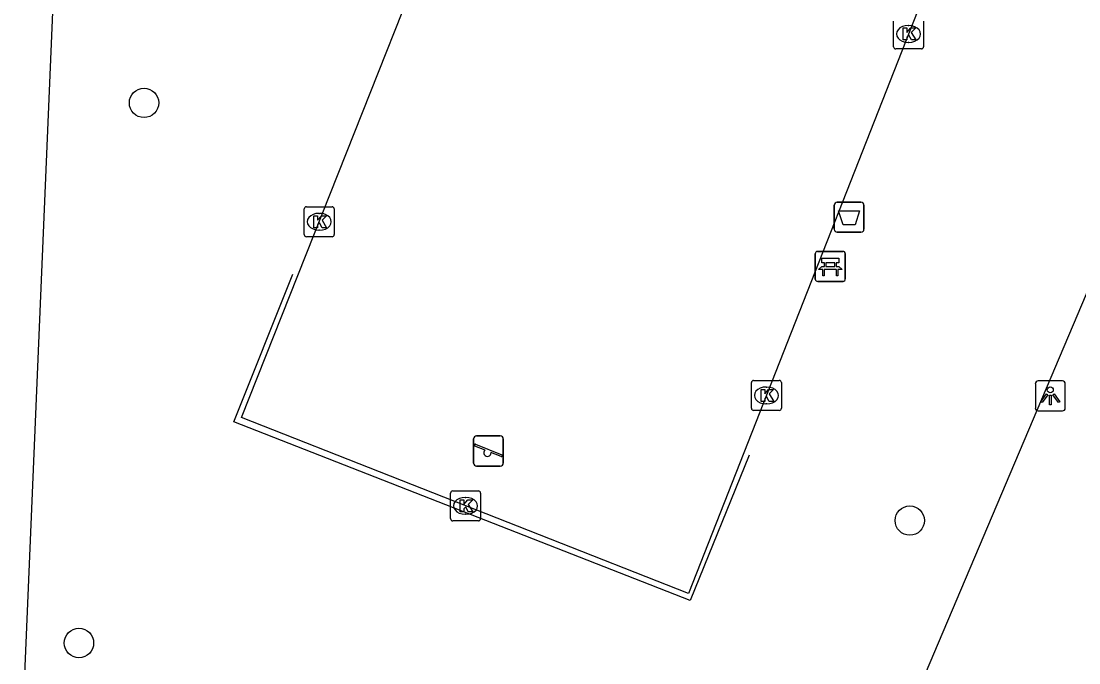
# Model space of a CAD drawing. Extents: x 161355 to 162026, y 386504 to 387459.
# Drawn here: x 161643.58 to 161678.82, y 387129.36 to 387150.74 of the extents above; entities that cross this region are included whole.
import ezdxf

# ---------------------------------------------------------------- set-up
doc = ezdxf.new("R2010")
doc.units = 0
for name, color, linetype in [('IMGEO_Afvalbak', 7, 'Continuous'), ('IMGEO_Bank', 7, 'Continuous'), ('IMGEO_Boom', 7, 'Continuous'), ('IMGEO_Groenvoorziening', 7, 'Continuous'), ('IMGEO_Hek', 7, 'Continuous'), ('IMGEO_Kolk', 7, 'Continuous'), ('IMGEO_Lichtpunt', 7, 'Continuous'), ('IMGEO_Rijbaan_lokaal_open', 7, 'Continuous'), ('IMGEO_Speelvoorziening', 7, 'Continuous'), ('IMGEO_Voetpad_open', 7, 'Continuous')]:
    doc.layers.add(name, color=color, linetype=linetype)

msp = doc.modelspace()

# ---------------------------------------------------------------- linework, layer by layer
at = {"layer": 'IMGEO_Afvalbak'}
for p, q in [((161670.673, 387143.812), (161670.673, 387144.612)), ((161670.673, 387144.612), (161670.673, 387143.812)), ((161670.773, 387144.712), (161671.563, 387144.712)), ((161671.563, 387144.712), (161670.773, 387144.712)), ((161671.663, 387144.612), (161671.663, 387143.812)), ((161671.663, 387143.812), (161671.663, 387144.612)), ((161671.563, 387143.712), (161670.773, 387143.712)), ((161670.773, 387143.712), (161671.563, 387143.712))]:
    msp.add_line(p, q, dxfattribs=at)
msp.add_lwpolyline([(161670.816, 387144.426), (161671.52, 387144.426), (161671.371, 387143.956), (161670.965, 387143.956), (161670.816, 387144.426)], dxfattribs=at)
for centre, start, end in [((161670.773, 387144.612), 90, 180), ((161670.773, 387144.612), 90, 180), ((161671.563, 387144.612), 0, 90), ((161671.563, 387144.612), 360, 90), ((161670.773, 387143.812), 180, 270), ((161670.773, 387143.812), 180, 270), ((161671.563, 387143.812), 270, 0), ((161671.563, 387143.812), 270, 0)]:
    msp.add_arc(centre, 0.1, start, end, dxfattribs=at)
at = {"layer": 'IMGEO_Bank'}
for p, q in [((161670.042, 387142.147), (161670.042, 387142.988)), ((161670.042, 387142.988), (161670.042, 387142.147)), ((161670.117, 387143.072), (161670.958, 387143.072)), ((161670.958, 387143.072), (161670.117, 387143.072)), ((161671.042, 387142.997), (161671.042, 387142.156)), ((161671.042, 387142.156), (161671.042, 387142.997)), ((161670.739, 387142.47), (161670.346, 387142.47)), ((161670.351, 387142.578), (161670.351, 387142.684)), ((161670.395, 387142.684), (161670.395, 387142.578)), ((161670.683, 387142.69), (161670.401, 387142.69)), ((161670.401, 387142.572), (161670.683, 387142.572)), ((161670.689, 387142.578), (161670.689, 387142.684)), ((161670.733, 387142.684), (161670.733, 387142.578)), ((161670.967, 387142.072), (161670.126, 387142.072)), ((161670.126, 387142.072), (161670.967, 387142.072))]:
    msp.add_line(p, q, dxfattribs=at)
for points in [[(161670.345, 387142.69), (161670.259, 387142.69), (161670.259, 387142.851), (161670.822, 387142.851), (161670.822, 387142.69), (161670.739, 387142.69)], [(161670.289, 387142.47), (161670.147, 387142.47), (161670.259, 387142.572), (161670.345, 387142.572)], [(161670.339, 387142.463), (161670.339, 387142.256), (161670.296, 387142.256), (161670.296, 387142.463)], [(161670.739, 387142.572), (161670.822, 387142.572), (161670.934, 387142.47), (161670.795, 387142.47)], [(161670.789, 387142.463), (161670.789, 387142.256), (161670.745, 387142.256), (161670.745, 387142.463)]]:
    msp.add_lwpolyline(points, dxfattribs=at)
for centre, radius, start, end in [((161670.12, 387142.994), 0.0779, 92.4484, 184.2845), ((161670.12, 387142.994), 0.0779, 92.4484, 184.2845), ((161670.964, 387142.994), 0.0779, 2.4484, 94.2845), ((161670.964, 387142.994), 0.0779, 2.4484, 94.2845), ((161670.289, 387142.463), 0.00671, 2.8957, 87.1043), ((161670.346, 387142.463), 0.00671, 92.8957, 177.1043), ((161670.344, 387142.683), 0.00671, 2.8957, 87.1043), ((161670.344, 387142.579), 0.00671, 272.8957, 357.1043), ((161670.401, 387142.683), 0.00671, 92.8957, 177.1043), ((161670.401, 387142.579), 0.00671, 182.8957, 267.1043), ((161670.683, 387142.683), 0.00671, 2.8957, 87.1043), ((161670.683, 387142.579), 0.00671, 272.8957, 357.1043), ((161670.74, 387142.683), 0.00671, 92.8957, 177.1043), ((161670.74, 387142.579), 0.00671, 182.8957, 267.1043), ((161670.738, 387142.463), 0.00671, 2.8957, 87.1043), ((161670.795, 387142.463), 0.00671, 92.8957, 177.1043), ((161670.12, 387142.15), 0.0779, 182.4484, 274.2845), ((161670.12, 387142.15), 0.0779, 182.4484, 274.2845), ((161670.964, 387142.15), 0.0779, 272.4484, 4.2845), ((161670.964, 387142.15), 0.0779, 272.4484, 4.2845)]:
    msp.add_arc(centre, radius, start, end, dxfattribs=at)
at = {"layer": 'IMGEO_Boom'}
for centre in [(161647.673, 387148.019), (161673.191, 387134.104), (161645.506, 387130.025)]:
    msp.add_circle(centre, 0.489, dxfattribs=at)
at = {"layer": 'IMGEO_Groenvoorziening'}
msp.add_lwpolyline([(161675.696, 387156.788), (161665.817, 387131.67), (161650.924, 387137.534), (161660.866, 387162.6), (161675.696, 387156.788)], dxfattribs=at)
at = {"layer": 'IMGEO_Hek'}
msp.add_lwpolyline([(161667.834, 387136.278), (161665.875, 387131.438), (161650.669, 387137.393), (161652.635, 387142.314)], dxfattribs=at)
at = {"layer": 'IMGEO_Kolk'}
for p, q in [((161672.649, 387149.891), (161672.649, 387150.743)), ((161673.137, 387150.597), (161673.162, 387150.597)), ((161673.65, 387150.743), (161673.65, 387149.891)), ((161673.576, 387149.817), (161672.724, 387149.817)), ((161673.16, 387150.037), (161673.135, 387150.037)), ((161653.087, 387144.56), (161653.939, 387144.56)), ((161653.012, 387143.634), (161653.012, 387144.486)), ((161653.5, 387144.34), (161653.525, 387144.34)), ((161654.013, 387144.486), (161654.013, 387143.634)), ((161653.939, 387143.56), (161653.087, 387143.56)), ((161653.523, 387143.78), (161653.498, 387143.78)), ((161667.913, 387137.847), (161667.913, 387138.699)), ((161667.988, 387138.773), (161668.84, 387138.773)), ((161668.401, 387138.553), (161668.426, 387138.553)), ((161668.914, 387138.699), (161668.914, 387137.847)), ((161668.424, 387137.993), (161668.399, 387137.993)), ((161668.84, 387137.773), (161667.988, 387137.773)), ((161657.887, 387134.169), (161657.887, 387135.021)), ((161657.962, 387135.095), (161658.814, 387135.095)), ((161658.888, 387135.021), (161658.888, 387134.169)), ((161658.375, 387134.875), (161658.4, 387134.875)), ((161658.398, 387134.315), (161658.373, 387134.315)), ((161658.814, 387134.095), (161657.962, 387134.095))]:
    msp.add_line(p, q, dxfattribs=at)
for points in [[(161672.649, 387149.891), (161672.649, 387150.743)], [(161673.65, 387150.743), (161673.65, 387149.891)], [(161672.97, 387150.517), (161673.093, 387150.517), (161673.093, 387150.366), (161673.223, 387150.517), (161673.387, 387150.517), (161673.241, 387150.366), (161673.394, 387150.117), (161673.242, 387150.117), (161673.157, 387150.281), (161673.093, 387150.214), (161673.093, 387150.117), (161672.97, 387150.117), (161672.97, 387150.517)], [(161673.576, 387149.817), (161672.724, 387149.817)], [(161653.087, 387144.56), (161653.939, 387144.56)], [(161653.012, 387143.634), (161653.012, 387144.486)], [(161653.333, 387144.26), (161653.456, 387144.26), (161653.456, 387144.109), (161653.586, 387144.26), (161653.75, 387144.26), (161653.604, 387144.109), (161653.757, 387143.86), (161653.605, 387143.86), (161653.52, 387144.024), (161653.456, 387143.957), (161653.456, 387143.86), (161653.333, 387143.86), (161653.333, 387144.26)], [(161654.013, 387144.486), (161654.013, 387143.634)], [(161653.939, 387143.56), (161653.087, 387143.56)], [(161667.913, 387137.847), (161667.913, 387138.699)], [(161667.988, 387138.773), (161668.84, 387138.773)], [(161668.914, 387138.699), (161668.914, 387137.847)], [(161668.234, 387138.473), (161668.357, 387138.473), (161668.357, 387138.322), (161668.487, 387138.473), (161668.651, 387138.473), (161668.505, 387138.322), (161668.658, 387138.073), (161668.506, 387138.073), (161668.421, 387138.237), (161668.357, 387138.17), (161668.357, 387138.073), (161668.234, 387138.073), (161668.234, 387138.473)], [(161668.84, 387137.773), (161667.988, 387137.773)], [(161657.887, 387134.169), (161657.887, 387135.021)], [(161657.962, 387135.095), (161658.814, 387135.095)], [(161658.888, 387135.021), (161658.888, 387134.169)], [(161658.208, 387134.795), (161658.331, 387134.795), (161658.331, 387134.644), (161658.461, 387134.795), (161658.625, 387134.795), (161658.479, 387134.644), (161658.632, 387134.395), (161658.48, 387134.395), (161658.395, 387134.559), (161658.331, 387134.492), (161658.331, 387134.395), (161658.208, 387134.395), (161658.208, 387134.795)], [(161658.814, 387134.095), (161657.962, 387134.095)]]:
    msp.add_lwpolyline(points, dxfattribs=at)
for centre, start, end in [((161672.726, 387149.893), 181.552, 268.448), ((161672.726, 387149.893), 181.552, 268.448), ((161673.574, 387149.893), 271.552, 358.448), ((161673.574, 387149.893), 271.552, 358.448), ((161653.089, 387144.484), 91.552, 178.448), ((161653.089, 387144.484), 91.552, 178.448), ((161653.937, 387144.484), 1.552, 88.448), ((161653.937, 387144.484), 1.552, 88.448), ((161653.089, 387143.636), 181.552, 268.448), ((161653.089, 387143.636), 181.552, 268.448), ((161653.937, 387143.636), 271.552, 358.448), ((161653.937, 387143.636), 271.552, 358.448), ((161667.99, 387138.697), 91.552, 178.448), ((161667.99, 387138.697), 91.552, 178.448), ((161668.838, 387138.697), 1.552, 88.448), ((161668.838, 387138.697), 1.552, 88.448), ((161667.99, 387137.849), 181.552, 268.448), ((161667.99, 387137.849), 181.552, 268.448), ((161668.838, 387137.849), 271.552, 358.448), ((161668.838, 387137.849), 271.552, 358.448), ((161657.964, 387135.019), 91.552, 178.448), ((161657.964, 387135.019), 91.552, 178.448), ((161658.812, 387135.019), 1.552, 88.448), ((161658.812, 387135.019), 1.552, 88.448), ((161657.964, 387134.171), 181.552, 268.448), ((161657.964, 387134.171), 181.552, 268.448), ((161658.812, 387134.171), 271.552, 358.448), ((161658.812, 387134.171), 271.552, 358.448)]:
    msp.add_arc(centre, 0.0765, start, end, dxfattribs=at)
for centre, major_axis, ratio, start_param, end_param in [((161673.136, 387150.317), (-0.387, 0.002), 0.722429, 4.712389, 7.853982), ((161673.161, 387150.317), (-0.39, 0.002), 0.717154, 1.570796, 4.712389), ((161653.499, 387144.06), (-0.387, 0.002), 0.722429, 4.712389, 7.853982), ((161653.524, 387144.06), (-0.39, 0.002), 0.717154, 1.570796, 4.712389), ((161668.4, 387138.273), (-0.387, 0.002), 0.722429, 4.712389, 7.853982), ((161668.425, 387138.273), (-0.39, 0.002), 0.717154, 1.570796, 4.712389), ((161658.374, 387134.595), (-0.387, 0.002), 0.722429, 4.712389, 7.853982), ((161658.399, 387134.595), (-0.39, 0.002), 0.717154, 1.570796, 4.712389)]:
    msp.add_ellipse(centre, major_axis=major_axis, ratio=ratio, start_param=start_param, end_param=end_param, dxfattribs=at)
at = {"layer": 'IMGEO_Lichtpunt'}
for p, q in [((161677.374, 387138.661), (161677.374, 387137.854)), ((161677.374, 387138.661), (161677.374, 387137.854)), ((161678.276, 387138.756), (161677.468, 387138.756)), ((161678.276, 387138.756), (161677.468, 387138.756)), ((161678.37, 387137.854), (161678.37, 387138.661)), ((161678.37, 387137.854), (161678.37, 387138.661)), ((161677.468, 387137.76), (161678.276, 387137.76)), ((161677.468, 387137.76), (161678.276, 387137.76))]:
    msp.add_line(p, q, dxfattribs=at)
for points in [[(161677.748, 387138.325), (161677.787, 387138.297), (161677.599, 387138.035), (161677.561, 387138.062), (161677.748, 387138.325)], [(161677.85, 387138.277), (161677.897, 387138.277), (161677.897, 387137.955), (161677.85, 387137.955), (161677.85, 387138.277)], [(161677.96, 387138.297), (161677.998, 387138.324), (161678.185, 387138.062), (161678.146, 387138.034), (161677.96, 387138.297)]]:
    msp.add_lwpolyline(points, dxfattribs=at)
msp.add_circle((161677.873, 387138.459), 0.0994, dxfattribs=at)
for centre, start, end in [((161677.468, 387138.661), 90, 180), ((161677.468, 387138.661), 90, 180), ((161678.276, 387138.661), 0, 90), ((161678.276, 387138.661), 0, 90), ((161677.468, 387137.854), 180, 270), ((161677.468, 387137.854), 180, 270), ((161678.276, 387137.854), 270, 0), ((161678.276, 387137.854), 270, 360)]:
    msp.add_arc(centre, 0.0946, start, end, dxfattribs=at)
at = {"layer": 'IMGEO_Rijbaan_lokaal_open'}
msp.add_lwpolyline([(161673.556, 387128.642), (161691.486, 387170.924)], dxfattribs=at)
at = {"layer": 'IMGEO_Speelvoorziening'}
for p, q in [((161658.654, 387136.022), (161658.654, 387136.822)), ((161658.654, 387136.822), (161658.654, 387136.022)), ((161658.754, 387136.922), (161659.544, 387136.922)), ((161659.544, 387136.922), (161658.754, 387136.922)), ((161659.644, 387136.822), (161659.644, 387136.022)), ((161659.644, 387136.022), (161659.644, 387136.822)), ((161659.037, 387136.45), (161658.698, 387136.587)), ((161658.723, 387136.647), (161659.599, 387136.294)), ((161659.575, 387136.234), (161659.235, 387136.371)), ((161659.544, 387135.922), (161658.754, 387135.922)), ((161658.754, 387135.922), (161659.544, 387135.922))]:
    msp.add_line(p, q, dxfattribs=at)
for centre, radius, start, end in [((161658.754, 387136.822), 0.1, 90, 180), ((161658.754, 387136.822), 0.1, 90, 180), ((161659.544, 387136.822), 0.1, 0, 90), ((161659.544, 387136.822), 0.1, 360, 90), ((161658.711, 387136.617), 0.0327, 68.078, 248.078), ((161659.116, 387136.36), 0.12, 130.9928, 5.1632), ((161659.587, 387136.264), 0.0327, 248.078, 68.078), ((161658.754, 387136.022), 0.1, 180, 270), ((161658.754, 387136.022), 0.1, 180, 270), ((161659.544, 387136.022), 0.1, 270, 0), ((161659.544, 387136.022), 0.1, 270, 0)]:
    msp.add_arc(centre, radius, start, end, dxfattribs=at)
at = {"layer": 'IMGEO_Voetpad_open'}
msp.add_lwpolyline([(161645.129, 387162.959), (161644.703, 387152.9), (161643.579, 387126.358)], dxfattribs=at)

doc.saveas('drawing.dxf')
